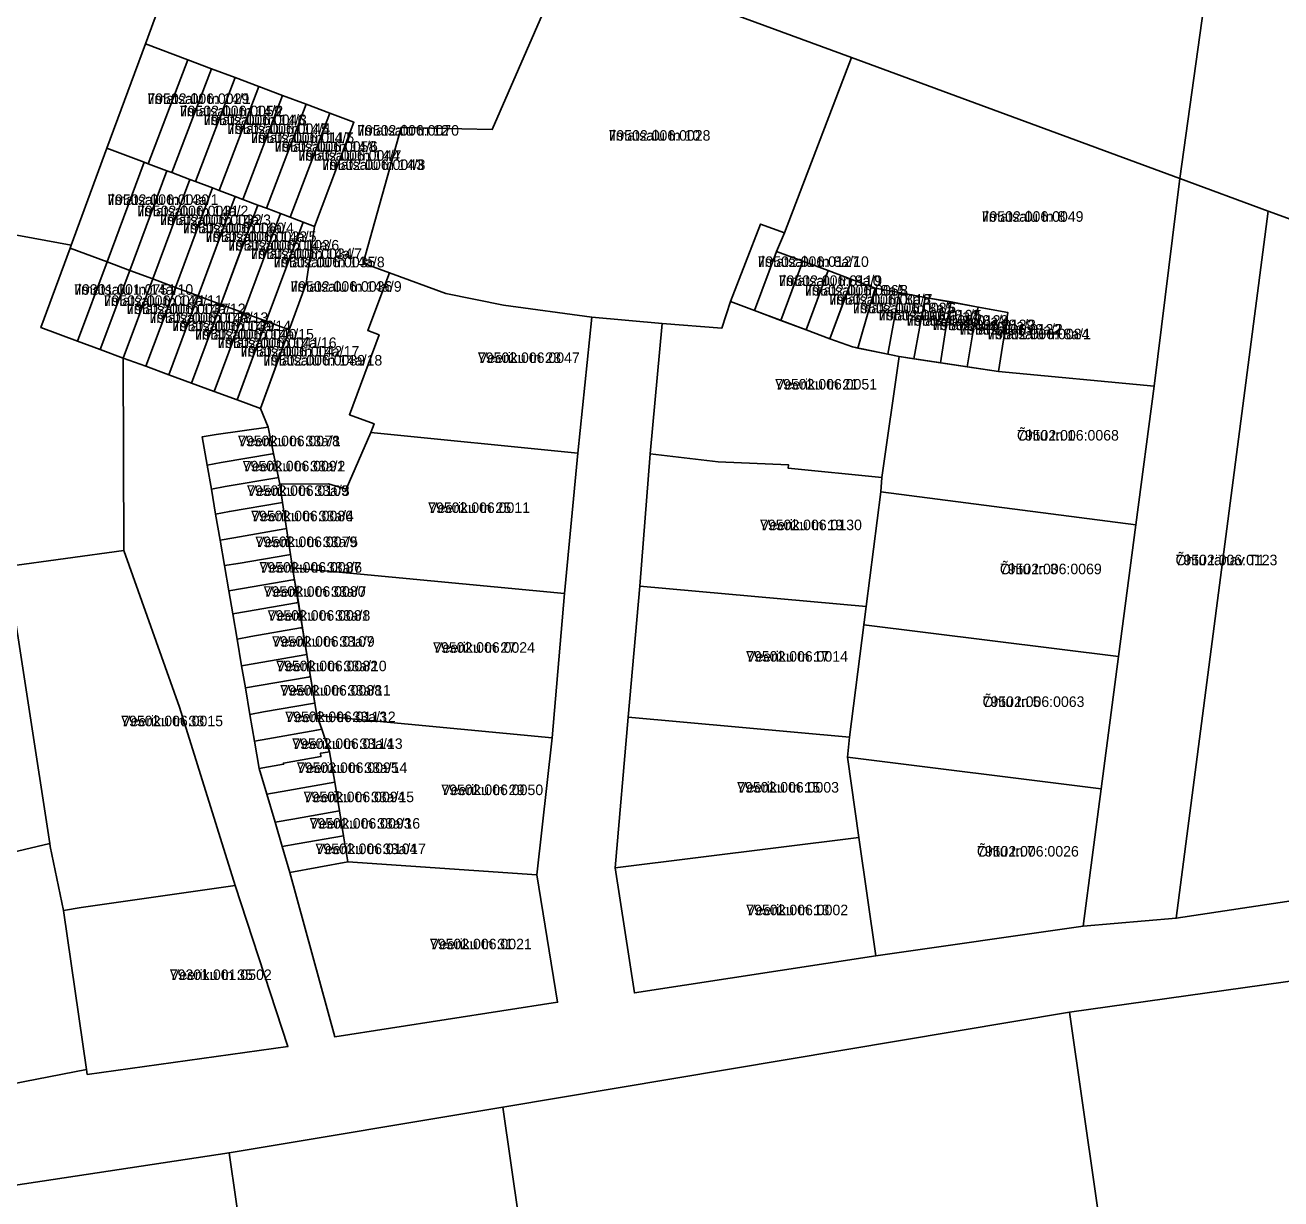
# Model space of a CAD drawing. Extents: x 643847 to 663718, y 6468443 to 6482775.
# Drawn here: x 657320.2 to 657498.9, y 6473659.2 to 6473826.3 of the extents above; entities that cross this region are included whole.
import ezdxf

# ---------------------------------------------------------------- set-up
doc = ezdxf.new("R2010")
doc.units = 0
for name, color, linetype in [('L_AADRESS', 7, 'Continuous'), ('PIIR', 7, 'Continuous'), ('TUNNUS', 7, 'Continuous')]:
    doc.layers.add(name, color=color, linetype=linetype)

msp = doc.modelspace()

# ---------------------------------------------------------------- linework, layer by layer
at = {"layer": 'PIIR'}
for points in [[(657248.74, 6473923.25), (657350.39, 6473887.06), (657408.35, 6473865.78), (657444.67, 6473852.7), (657471.92, 6473842.88), (657489.09, 6473837.17), (657484.52, 6473804.51), (657437.79, 6473821.73), (657397.57, 6473836.53), (657348.51, 6473854.21), (657322.09, 6473863.93), (657288.86, 6473876.15)], [(657397.57, 6473836.53), (657386.66, 6473811.48), (657373.69, 6473811.77), (657368.31, 6473792.43), (657372.03, 6473791.07), (657368.93, 6473782.84), (657370.55, 6473782.23), (657366.34, 6473770.86), (657369.84, 6473769.59), (657369.37, 6473768.32), (657365.86, 6473760.29), (657363.37, 6473761.04), (657356.41, 6473760.97), (657355.53, 6473765.34), (657354.77, 6473769.07), (657353.68, 6473771.73), (657357.77, 6473782.94), (657360.19, 6473789.56), (657361.38, 6473797.68), (657366.97, 6473812.5), (657363.52, 6473813.79), (657360.15, 6473815.06), (657356.79, 6473816.32), (657353.42, 6473817.59), (657350.05, 6473818.86), (657346.68, 6473820.12), (657343.31, 6473821.39), (657337.28, 6473823.67), (657348.51, 6473854.21)], [(657706.43, 6473709.56), (657694.25, 6473713.8), (657690.53, 6473716.52), (657682.65, 6473727.81), (657661.99, 6473725.03), (657665.86, 6473735.34), (657595.27, 6473763.05), (657555.57, 6473778.63), (657532.18, 6473787.13), (657497.1, 6473799.85), (657484.52, 6473804.51), (657489.09, 6473837.17), (657559.92, 6473813.55), (657604.91, 6473797.38), (657607.55, 6473796.43), (657619.18, 6473792.22), (657681.92, 6473770.13), (657700.72, 6473756.33)], [(657298.59, 6473800.17), (657326.73, 6473794.98), (657326.58, 6473794.56), (657322.42, 6473783.26), (657327.63, 6473781.33), (657330.87, 6473780.13), (657334.11, 6473778.93), (657334.21, 6473751.56), (657317.62, 6473749.25), (657323.67, 6473709.85), (657276.96, 6473698.78)], [(657287.9, 6473669.71), (657328.9, 6473677.66), (657329.01, 6473676.95), (657357.58, 6473680.92), (657350.06, 6473703.85), (657342.13, 6473729.25), (657334.21, 6473751.56), (657334.11, 6473778.93), (657337.37, 6473777.76), (657340.61, 6473776.56), (657343.85, 6473775.36), (657347.09, 6473774.16), (657350.33, 6473772.96), (657353.68, 6473771.73), (657354.77, 6473769.07), (657347.37, 6473768.03), (657345.39, 6473767.74), (657346.08, 6473763.7), (657346.68, 6473760.26), (657347.29, 6473756.71), (657347.92, 6473753.02), (657348.54, 6473749.38), (657349.16, 6473745.79), (657349.72, 6473742.51), (657350.33, 6473738.93), (657350.99, 6473735.12), (657351.54, 6473731.97), (657352.16, 6473728.19), (657352.81, 6473724.41), (657353.49, 6473720.49), (657354.57, 6473716.85), (657355.74, 6473712.87), (657356.75, 6473709.41), (657357.83, 6473705.71), (657364.25, 6473682.33), (657395.96, 6473687.24), (657393.03, 6473705.37), (657395.18, 6473724.87), (657396.97, 6473745.43), (657398.85, 6473765.38), (657400.84, 6473784.75), (657410.85, 6473783.86), (657409.16, 6473765.31), (657407.66, 6473746.47), (657406.03, 6473727.81), (657404.16, 6473706.36), (657406.89, 6473688.57), (657441.27, 6473693.84), (657470.76, 6473698.07), (657484.03, 6473699.19), (657525.57, 6473705.45)], [(657524.26, 6473693.62), (657468.85, 6473685.8), (657388.17, 6473672.3), (657349.19, 6473665.8), (657294.98, 6473657.6)]]:
    msp.add_lwpolyline(points, dxfattribs=at)
for points in [[(657348.51, 6473854.21), (657337.28, 6473823.67), (657331.82, 6473808.82), (657326.73, 6473794.98), (657298.59, 6473800.17), (657301.83, 6473809), (657320.12, 6473858.81), (657322.09, 6473863.93)], [(657437.79, 6473821.73), (657428.28, 6473796.76), (657424.84, 6473798), (657420.58, 6473786.97), (657419.36, 6473783.2), (657410.85, 6473783.86), (657400.84, 6473784.75), (657388.25, 6473786.48), (657380.06, 6473788.12), (657372.03, 6473791.07), (657368.31, 6473792.43), (657373.69, 6473811.77), (657386.66, 6473811.48), (657397.57, 6473836.53)], [(657343.31, 6473821.39), (657337.69, 6473806.58), (657337.13, 6473806.8), (657331.82, 6473808.82), (657337.28, 6473823.67)], [(657346.68, 6473820.12), (657341.06, 6473805.32), (657340.36, 6473805.58), (657337.69, 6473806.58), (657343.31, 6473821.39)], [(657484.52, 6473804.51), (657480.89, 6473774.93), (657458.72, 6473777.02), (657460.04, 6473785.42), (657448.29, 6473787.56), (657444.57, 6473788.27), (657441.17, 6473788.9), (657437.86, 6473790.12), (657434.48, 6473791.38), (657427.12, 6473794.11), (657428.28, 6473796.76), (657437.79, 6473821.73)], [(657350.05, 6473818.86), (657344.43, 6473804.05), (657343.59, 6473804.36), (657341.06, 6473805.32), (657346.68, 6473820.12)], [(657353.42, 6473817.59), (657347.8, 6473802.78), (657346.83, 6473803.14), (657344.43, 6473804.05), (657350.05, 6473818.86)], [(657353.42, 6473817.59), (657356.79, 6473816.32), (657351.17, 6473801.52), (657350.07, 6473801.93), (657347.8, 6473802.78)], [(657360.15, 6473815.06), (657354.53, 6473800.25), (657353.3, 6473800.71), (657351.17, 6473801.52), (657356.79, 6473816.32)], [(657363.52, 6473813.79), (657357.9, 6473798.98), (657356.54, 6473799.5), (657354.53, 6473800.25), (657360.15, 6473815.06)], [(657366.97, 6473812.5), (657361.38, 6473797.68), (657359.77, 6473798.28), (657357.9, 6473798.98), (657363.52, 6473813.79)], [(657337.13, 6473806.8), (657331.85, 6473792.64), (657326.58, 6473794.56), (657326.73, 6473794.98), (657331.82, 6473808.82)], [(657337.69, 6473806.58), (657340.36, 6473805.58), (657335.07, 6473791.41), (657331.85, 6473792.64), (657337.13, 6473806.8)], [(657341.06, 6473805.32), (657343.59, 6473804.36), (657338.33, 6473790.22), (657335.07, 6473791.41), (657340.36, 6473805.58)], [(657344.43, 6473804.05), (657346.83, 6473803.14), (657341.55, 6473788.99), (657338.33, 6473790.22), (657343.59, 6473804.36)], [(657347.8, 6473802.78), (657350.07, 6473801.93), (657344.78, 6473787.77), (657341.55, 6473788.99), (657346.83, 6473803.14)], [(657480.89, 6473774.93), (657484.52, 6473804.51), (657497.1, 6473799.85), (657484.03, 6473699.19), (657470.76, 6473698.07), (657473.33, 6473717.59), (657475.81, 6473736.43), (657478.29, 6473755.2)], [(657350.07, 6473801.93), (657351.17, 6473801.52), (657353.3, 6473800.71), (657350.5, 6473793.22), (657348.02, 6473786.57), (657344.78, 6473787.77), (657347.26, 6473794.41)], [(657354.53, 6473800.25), (657356.54, 6473799.5), (657351.26, 6473785.36), (657348.02, 6473786.57), (657353.3, 6473800.71)], [(657357.9, 6473798.98), (657359.77, 6473798.28), (657354.48, 6473784.16), (657351.26, 6473785.36), (657356.54, 6473799.5)], [(657497.1, 6473799.85), (657532.18, 6473787.13), (657528.54, 6473741.39), (657525.57, 6473705.45), (657484.03, 6473699.19)], [(657361.38, 6473797.68), (657360.19, 6473789.56), (657357.77, 6473782.94), (657354.48, 6473784.16), (657359.77, 6473798.28)], [(657424.84, 6473798), (657428.28, 6473796.76), (657427.12, 6473794.11), (657423.99, 6473785.7), (657420.58, 6473786.97)], [(657331.85, 6473792.64), (657327.63, 6473781.33), (657322.42, 6473783.26), (657326.58, 6473794.56)], [(657427.12, 6473794.11), (657430.89, 6473792.71), (657427.76, 6473784.29), (657423.99, 6473785.7)], [(657331.85, 6473792.64), (657335.07, 6473791.41), (657330.87, 6473780.13), (657327.63, 6473781.33)], [(657434.48, 6473791.38), (657431.35, 6473782.95), (657427.76, 6473784.29), (657430.89, 6473792.71)], [(657335.07, 6473791.41), (657338.33, 6473790.22), (657334.11, 6473778.93), (657330.87, 6473780.13)], [(657398.85, 6473765.38), (657369.37, 6473768.32), (657369.84, 6473769.59), (657366.34, 6473770.86), (657370.55, 6473782.23), (657368.93, 6473782.84), (657372.03, 6473791.07), (657380.06, 6473788.12), (657388.25, 6473786.48), (657400.84, 6473784.75)], [(657437.86, 6473790.12), (657434.73, 6473781.69), (657431.35, 6473782.95), (657434.48, 6473791.38)], [(657338.33, 6473790.22), (657341.55, 6473788.99), (657337.37, 6473777.76), (657334.11, 6473778.93)], [(657341.55, 6473788.99), (657344.78, 6473787.77), (657340.61, 6473776.56), (657337.37, 6473777.76)], [(657437.86, 6473790.12), (657441.17, 6473788.9), (657440.47, 6473786.47), (657438.72, 6473780.36), (657437.93, 6473780.52), (657434.73, 6473781.69), (657436.98, 6473787.76)], [(657441.17, 6473788.9), (657444.57, 6473788.27), (657442.95, 6473779.5), (657438.72, 6473780.36), (657440.47, 6473786.47)], [(657344.78, 6473787.77), (657348.02, 6473786.57), (657343.85, 6473775.36), (657340.61, 6473776.56)], [(657410.85, 6473783.86), (657419.36, 6473783.2), (657420.58, 6473786.97), (657431.35, 6473782.95), (657434.73, 6473781.69), (657437.93, 6473780.52), (657444.57, 6473779.17), (657442.11, 6473761.93), (657428.8, 6473763.25), (657428.83, 6473763.75), (657418.83, 6473764.17), (657409.16, 6473765.31)], [(657444.57, 6473788.27), (657448.29, 6473787.56), (657446.67, 6473778.83), (657444.57, 6473779.17), (657442.95, 6473779.5)], [(657448.29, 6473787.56), (657451.97, 6473786.91), (657451.43, 6473784.36), (657450.48, 6473778.24), (657446.67, 6473778.83)], [(657451.97, 6473786.91), (657455.84, 6473786.19), (657455.26, 6473783.64), (657454.28, 6473777.69), (657450.48, 6473778.24), (657451.43, 6473784.36)], [(657348.02, 6473786.57), (657351.26, 6473785.36), (657347.09, 6473774.16), (657343.85, 6473775.36)], [(657351.26, 6473785.36), (657354.48, 6473784.16), (657350.33, 6473772.96), (657347.09, 6473774.16)], [(657455.84, 6473786.19), (657460.04, 6473785.42), (657458.72, 6473777.02), (657454.28, 6473777.69), (657455.26, 6473783.64)], [(657350.33, 6473772.96), (657352.06, 6473777.63), (657354.48, 6473784.16), (657357.77, 6473782.94), (657355.38, 6473776.41), (657353.68, 6473771.73)], [(657478.29, 6473755.2), (657441.97, 6473759.9), (657442.11, 6473761.93), (657444.57, 6473779.17), (657458.72, 6473777.02), (657480.89, 6473774.93)], [(657345.39, 6473767.74), (657347.37, 6473768.03), (657354.77, 6473769.07), (657355.53, 6473765.34), (657355.37, 6473765.31), (657348.06, 6473764.05), (657346.08, 6473763.7)], [(657396.97, 6473745.43), (657367.91, 6473748.18), (657358.24, 6473749.09), (657357.95, 6473750.97), (657357.38, 6473754.66), (657356.81, 6473758.37), (657356.41, 6473760.97), (657363.37, 6473761.04), (657365.86, 6473760.29), (657369.37, 6473768.32), (657398.85, 6473765.38)], [(657346.68, 6473760.26), (657346.08, 6473763.7), (657348.06, 6473764.05), (657355.37, 6473765.31), (657355.53, 6473765.34), (657356.22, 6473761.91), (657355.98, 6473761.87), (657348.66, 6473760.64)], [(657407.66, 6473746.47), (657409.16, 6473765.31), (657418.83, 6473764.17), (657428.83, 6473763.75), (657428.8, 6473763.25), (657442.11, 6473761.93), (657441.97, 6473759.9), (657439.89, 6473743.55)], [(657347.29, 6473756.71), (657346.68, 6473760.26), (657348.66, 6473760.64), (657355.98, 6473761.87), (657356.22, 6473761.91), (657356.41, 6473760.97), (657356.81, 6473758.37), (657356.54, 6473758.33), (657349.26, 6473757.09)], [(657347.92, 6473753.02), (657347.29, 6473756.71), (657349.26, 6473757.09), (657356.54, 6473758.33), (657356.81, 6473758.37), (657357.38, 6473754.66), (657357.14, 6473754.62), (657349.89, 6473753.36)], [(657475.81, 6473736.43), (657439.56, 6473740.95), (657439.89, 6473743.55), (657441.97, 6473759.9), (657478.29, 6473755.2)], [(657347.92, 6473753.02), (657349.89, 6473753.36), (657357.14, 6473754.62), (657357.38, 6473754.66), (657357.95, 6473750.97), (657357.72, 6473750.93), (657350.49, 6473749.71), (657348.54, 6473749.38)], [(657342.13, 6473729.25), (657350.06, 6473703.85), (657328.15, 6473700.72), (657325.64, 6473700.31), (657323.75, 6473709.42), (657323.67, 6473709.85), (657317.62, 6473749.25), (657334.21, 6473751.56)], [(657349.16, 6473745.79), (657348.54, 6473749.38), (657350.49, 6473749.71), (657357.72, 6473750.93), (657357.95, 6473750.97), (657358.24, 6473749.09), (657358.52, 6473747.38), (657358.29, 6473747.34), (657351.09, 6473746.12)], [(657395.18, 6473724.87), (657361.71, 6473728.07), (657358.24, 6473749.09), (657367.91, 6473748.18), (657396.97, 6473745.43)], [(657349.16, 6473745.79), (657351.09, 6473746.12), (657358.29, 6473747.34), (657358.52, 6473747.38), (657359.06, 6473744.16), (657358.8, 6473744.11), (657351.67, 6473742.84), (657349.72, 6473742.51)], [(657407.66, 6473746.47), (657439.89, 6473743.55), (657437.5, 6473724.96), (657406.03, 6473727.81)], [(657349.72, 6473742.51), (657351.67, 6473742.84), (657358.8, 6473744.11), (657359.06, 6473744.16), (657359.66, 6473740.55), (657359.38, 6473740.51), (657352.28, 6473739.28), (657350.33, 6473738.93)], [(657350.99, 6473735.12), (657350.33, 6473738.93), (657352.28, 6473739.28), (657359.38, 6473740.51), (657359.66, 6473740.55), (657360.29, 6473736.73), (657359.98, 6473736.68), (657352.91, 6473735.46)], [(657473.33, 6473717.59), (657437.23, 6473722.1), (657437.5, 6473724.96), (657439.56, 6473740.95), (657475.81, 6473736.43)], [(657350.99, 6473735.12), (657352.91, 6473735.46), (657359.98, 6473736.68), (657360.29, 6473736.73), (657360.81, 6473733.58), (657360.48, 6473733.53), (657353.48, 6473732.31), (657351.54, 6473731.97)], [(657352.16, 6473728.19), (657351.54, 6473731.97), (657353.48, 6473732.31), (657360.48, 6473733.53), (657360.81, 6473733.58), (657361.43, 6473729.8), (657361.07, 6473729.74), (657354.12, 6473728.57)], [(657352.16, 6473728.19), (657354.12, 6473728.57), (657361.07, 6473729.74), (657361.43, 6473729.8), (657361.71, 6473728.07), (657362.39, 6473726.1), (657361.68, 6473725.98), (657354.74, 6473724.75), (657352.81, 6473724.41)], [(657393.03, 6473705.37), (657366.12, 6473707.22), (657365.5, 6473710.93), (657364.91, 6473714.46), (657364.24, 6473718.54), (657363.51, 6473722.88), (657362.39, 6473726.1), (657361.71, 6473728.07), (657395.18, 6473724.87)], [(657406.03, 6473727.81), (657437.5, 6473724.96), (657437.23, 6473722.1), (657438.86, 6473710.68), (657404.16, 6473706.36)], [(657352.81, 6473724.41), (657354.74, 6473724.75), (657361.68, 6473725.98), (657362.39, 6473726.1), (657363.51, 6473722.88), (657362.57, 6473722.73), (657362.2, 6473722.67), (657362.27, 6473722.2), (657356.93, 6473721.27), (657356.95, 6473721.11), (657353.49, 6473720.49)], [(657354.57, 6473716.85), (657353.49, 6473720.49), (657356.95, 6473721.11), (657356.93, 6473721.27), (657362.27, 6473722.2), (657362.2, 6473722.67), (657362.57, 6473722.73), (657363.51, 6473722.88), (657364.24, 6473718.54), (657357.58, 6473717.38)], [(657470.76, 6473698.07), (657441.27, 6473693.84), (657438.86, 6473710.68), (657437.23, 6473722.1), (657473.33, 6473717.59)], [(657355.74, 6473712.87), (657354.57, 6473716.85), (657357.58, 6473717.38), (657364.24, 6473718.54), (657364.91, 6473714.46), (657358.29, 6473713.31)], [(657356.75, 6473709.41), (657355.74, 6473712.87), (657358.29, 6473713.31), (657364.91, 6473714.46), (657365.5, 6473710.93), (657358.88, 6473709.78)], [(657357.83, 6473705.71), (657356.75, 6473709.41), (657358.88, 6473709.78), (657365.5, 6473710.93), (657366.12, 6473707.22)], [(657406.89, 6473688.57), (657404.16, 6473706.36), (657438.86, 6473710.68), (657441.27, 6473693.84)], [(657323.67, 6473709.85), (657323.75, 6473709.42), (657325.64, 6473700.31), (657328.9, 6473677.66), (657287.9, 6473669.71), (657276.96, 6473698.78)], [(657395.96, 6473687.24), (657364.25, 6473682.33), (657357.83, 6473705.71), (657366.12, 6473707.22), (657393.03, 6473705.37)], [(657329.01, 6473676.95), (657328.9, 6473677.66), (657325.64, 6473700.31), (657328.15, 6473700.72), (657350.06, 6473703.85), (657357.58, 6473680.92)], [(657524.26, 6473693.62), (657524.4, 6473692.71), (657530.22, 6473655.34), (657474.44, 6473646.75), (657468.85, 6473685.8)], [(657468.85, 6473685.8), (657474.44, 6473646.75), (657476.41, 6473633.04), (657477.76, 6473623.64), (657478.07, 6473621.23), (657426.1, 6473613.73), (657397.2, 6473609.56), (657388.17, 6473672.3)], [(657388.17, 6473672.3), (657397.2, 6473609.56), (657385.82, 6473607.96), (657377.48, 6473599.9), (657346.54, 6473631.58), (657353.22, 6473638.09), (657349.19, 6473665.8)], [(657349.19, 6473665.8), (657353.22, 6473638.09), (657326.54, 6473612.11), (657310.07, 6473630.96), (657308.76, 6473638.79), (657299.62, 6473647.92), (657294.98, 6473657.6)]]:
    msp.add_lwpolyline(points, close=True, dxfattribs=at)

# ---------------------------------------------------------------- texts
at = {"layer": 'L_AADRESS'}
for s, p in [('Ilmatsalu tn 14/1', (657337.57, 6473815.1)), ('Ilmatsalu tn 14/2', (657342.18, 6473813.35)), ('Ilmatsalu tn 14/3', (657345.55, 6473812.09)), ('Ilmatsalu tn 14/4', (657348.93, 6473810.82)), ('Ilmatsalu tn 12', (657367.43, 6473810.59)), ('Ilmatsalu tn 14/5', (657352.29, 6473809.55)), ('Ilmatsalu tn 10', (657403.22, 6473809.87)), ('Ilmatsalu tn 14/6', (657355.66, 6473808.29)), ('Ilmatsalu tn 14/7', (657359.03, 6473807.02)), ('Ilmatsalu tn 14/8', (657362.43, 6473805.7)), ('Ilmatsalu tn 14a/1', (657331.86, 6473800.73)), ('Ilmatsalu tn 14a/2', (657336.11, 6473799.12)), ('Ilmatsalu tn 14a/3', (657339.33, 6473797.86)), ('Ilmatsalu tn 8', (657456.32, 6473798.33)), ('Ilmatsalu tn 14a/4', (657342.58, 6473796.7)), ('Ilmatsalu tn 14a/5', (657345.81, 6473795.47)), ('Ilmatsalu tn 14a/6', (657349.04, 6473794.24)), ('Ilmatsalu tn 14a/7', (657352.28, 6473793.04)), ('Ilmatsalu tn 14a/8', (657355.52, 6473791.84)), ('Ilmatsalu tn 8a/10', (657424.43, 6473791.91)), ('Ilmatsalu tn 8a/9', (657427.44, 6473789.2)), ('Ilmatsalu tn 14a/10', (657327.14, 6473787.94)), ('Ilmatsalu tn 14a/9', (657357.93, 6473788.37)), ('Ilmatsalu tn 8a/8', (657431.12, 6473787.83)), ('Ilmatsalu tn 14a/11', (657331.35, 6473786.36)), ('Ilmatsalu tn 8a/7', (657434.61, 6473786.53)), ('Ilmatsalu tn 8a/6', (657437.95, 6473785.3)), ('Ilmatsalu tn 14a/12', (657334.6, 6473785.19)), ('Ilmatsalu tn 14a/13', (657337.83, 6473783.94)), ('Ilmatsalu tn 8a/5', (657441.64, 6473784.29)), ('Ilmatsalu tn 8a/4', (657445.62, 6473783.53)), ('Ilmatsalu tn 14a/14', (657341.07, 6473782.76)), ('Ilmatsalu tn 8a/3', (657449.32, 6473782.9)), ('Ilmatsalu tn 8a/2', (657453.16, 6473782.27)), ('Ilmatsalu tn 14a/15', (657344.32, 6473781.57)), ('Ilmatsalu tn 14a/16', (657347.55, 6473780.36)), ('Ilmatsalu tn 8a/1', (657457.16, 6473781.6)), ('Ilmatsalu tn 14a/17', (657350.79, 6473779.14)), ('Veeriku tn 23', (657384.62, 6473778.23)), ('Ilmatsalu tn 14a/18', (657354.05, 6473777.87)), ('Veeriku tn 21', (657426.94, 6473774.45)), ('Õhtu tn 1', (657461.36, 6473767.19)), ('Veeriku tn 33a/1', (657350.47, 6473766.38)), ('Veeriku tn 33a/2', (657351.14, 6473762.8)), ('Veeriku tn 33a/3', (657351.75, 6473759.31)), ('Veeriku tn 25', (657377.54, 6473756.88)), ('Veeriku tn 33a/4', (657352.34, 6473755.7)), ('Veeriku tn 19', (657424.78, 6473754.43)), ('Veeriku tn 33a/5', (657352.94, 6473752.02)), ('Õhtu tänav T1', (657483.93, 6473749.44)), ('Veeriku tn 33a/6', (657353.53, 6473748.38)), ('Õhtu tn 3', (657458.92, 6473748.16)), ('Veeriku tn 33a/7', (657354.12, 6473744.95)), ('Veeriku tn 33a/8', (657354.69, 6473741.54)), ('Veeriku tn 33a/9', (657355.31, 6473737.84)), ('Veeriku tn 27', (657378.24, 6473736.98)), ('Veeriku tn 17', (657422.8, 6473735.71)), ('Veeriku tn 33a/10', (657355.9, 6473734.35)), ('Veeriku tn 33a/11', (657356.48, 6473730.88)), ('Õhtu tn 5', (657456.46, 6473729.27)), ('Veeriku tn 33', (657333.84, 6473726.52)), ('Veeriku tn 33a/12', (657357.19, 6473727.11)), ('Veeriku tn 33a/13', (657358.18, 6473723.29)), ('Veeriku tn 33a/14', (657358.85, 6473719.87)), ('Veeriku tn 33a/15', (657359.81, 6473715.71)), ('Veeriku tn 29', (657379.41, 6473716.72)), ('Veeriku tn 15', (657421.52, 6473717.08)), ('Veeriku tn 33a/16', (657360.67, 6473711.94)), ('Veeriku tn 33a/17', (657361.5, 6473708.32)), ('Õhtu tn 7', (657455.66, 6473707.97)), ('Veeriku tn 13', (657422.82, 6473699.62)), ('Veeriku tn 31', (657377.79, 6473694.77)), ('Veeriku tn 35', (657340.77, 6473690.4))]:
    msp.add_text(s, height=1.5, dxfattribs=at).set_placement(p)
at = {"layer": 'TUNNUS'}
for s, p in [('79502:006:0029', (657337.57, 6473815.1)), ('79502:006:0059', (657342.18, 6473813.35)), ('79502:006:0046', (657345.55, 6473812.09)), ('79502:006:0045', (657348.93, 6473810.82)), ('79502:006:0070', (657367.43, 6473810.59)), ('79502:006:0117', (657352.29, 6473809.55)), ('79502:006:0028', (657403.22, 6473809.87)), ('79502:006:0058', (657355.66, 6473808.29)), ('79502:006:0044', (657359.03, 6473807.02)), ('79502:006:0043', (657362.43, 6473805.7)), ('79502:006:0030', (657331.86, 6473800.73)), ('79502:006:0031', (657336.11, 6473799.12)), ('79502:006:0032', (657339.33, 6473797.86)), ('79502:006:0049', (657456.32, 6473798.33)), ('79502:006:0060', (657342.58, 6473796.7)), ('79502:006:0033', (657345.81, 6473795.47)), ('79502:006:0103', (657349.04, 6473794.24)), ('79502:006:0034', (657352.28, 6473793.04)), ('79502:006:0035', (657355.52, 6473791.84)), ('79502:006:0127', (657424.43, 6473791.91)), ('79502:006:0110', (657427.44, 6473789.2)), ('79301:001:0751', (657327.14, 6473787.94)), ('79502:006:0036', (657357.93, 6473788.37)), ('79502:006:0065', (657431.12, 6473787.83)), ('79502:006:0071', (657331.35, 6473786.36)), ('79502:006:0018', (657434.61, 6473786.53)), ('79502:006:0085', (657437.95, 6473785.3)), ('79502:006:0037', (657334.6, 6473785.19)), ('79502:006:0038', (657337.83, 6473783.94)), ('79502:006:0108', (657441.64, 6473784.29)), ('79502:006:0128', (657445.62, 6473783.53)), ('79502:006:0039', (657341.07, 6473782.76)), ('79502:006:0129', (657449.32, 6473782.9)), ('79502:006:0122', (657453.16, 6473782.27)), ('79502:006:0040', (657344.32, 6473781.57)), ('79502:006:0041', (657347.55, 6473780.36)), ('79502:006:0084', (657457.16, 6473781.6)), ('79502:006:0042', (657350.79, 6473779.14)), ('79502:006:0047', (657384.62, 6473778.23)), ('79502:006:0089', (657354.05, 6473777.87)), ('79502:006:0051', (657426.94, 6473774.45)), ('79502:006:0078', (657350.47, 6473766.38)), ('79502:006:0068', (657461.36, 6473767.19)), ('79502:006:0091', (657351.14, 6473762.8)), ('79502:006:0109', (657351.75, 6473759.31)), ('79502:006:0011', (657377.54, 6473756.88)), ('79502:006:0086', (657352.34, 6473755.7)), ('79502:006:0130', (657424.78, 6473754.43)), ('79502:006:0079', (657352.94, 6473752.02)), ('79502:006:0087', (657353.53, 6473748.38)), ('79502:006:0069', (657458.92, 6473748.16)), ('79502:006:0123', (657483.93, 6473749.44)), ('79502:006:0080', (657354.12, 6473744.95)), ('79502:006:0081', (657354.69, 6473741.54)), ('79502:006:0107', (657355.31, 6473737.84)), ('79502:006:0024', (657378.24, 6473736.98)), ('79502:006:0014', (657422.8, 6473735.71)), ('79502:006:0082', (657355.9, 6473734.35)), ('79502:006:0088', (657356.48, 6473730.88)), ('79502:006:0063', (657456.46, 6473729.27)), ('79502:006:0015', (657333.84, 6473726.52)), ('79502:006:0113', (657357.19, 6473727.11)), ('79502:006:0114', (657358.18, 6473723.29)), ('79502:006:0095', (657358.85, 6473719.87)), ('79502:006:0094', (657359.81, 6473715.71)), ('79502:006:0050', (657379.41, 6473716.72)), ('79502:006:0003', (657421.52, 6473717.08)), ('79502:006:0093', (657360.67, 6473711.94)), ('79502:006:0104', (657361.5, 6473708.32)), ('79502:006:0026', (657455.66, 6473707.97)), ('79502:006:0002', (657422.82, 6473699.62)), ('79502:006:0021', (657377.79, 6473694.77)), ('79301:001:0502', (657340.77, 6473690.4))]:
    msp.add_text(s, height=1.5, dxfattribs=at).set_placement(p)

doc.saveas('drawing.dxf')
